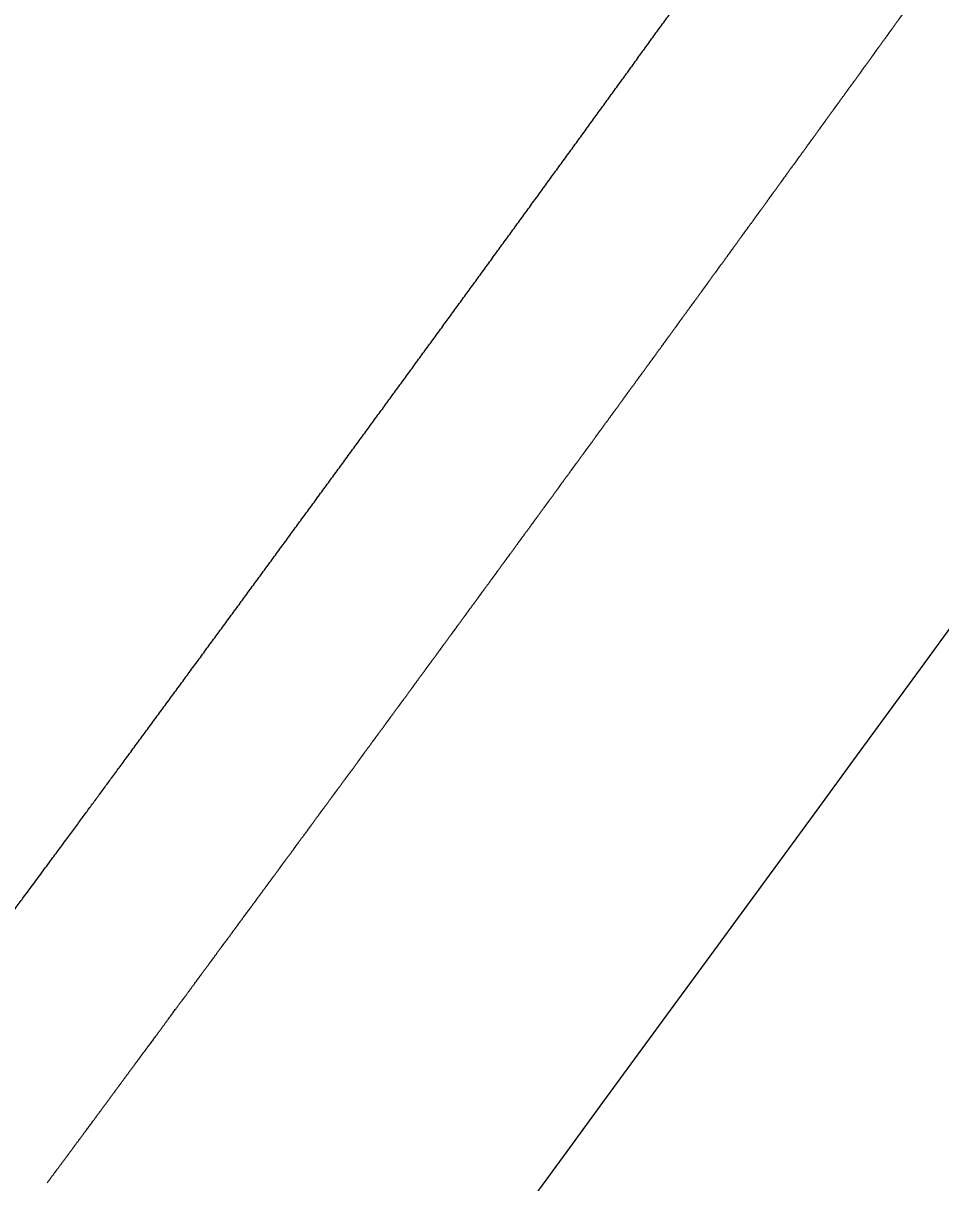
# Model space of a CAD drawing. Extents: x 2010838 to 2015151, y 441905 to 447792.
# Drawn here: x 2014262.23 to 2014271.95, y 445387.87 to 445400.16 of the extents above; entities that cross this region are included whole.
import ezdxf

# ---------------------------------------------------------------- set-up
doc = ezdxf.new("R2010")
doc.units = 0
for name, color, linetype in [('HATCH', 7, 'Continuous'), ('S-overhead electric', 7, 'Continuous'), ('TEXT-LG', 7, 'Continuous'), ('TEXT-MED', 7, 'Continuous')]:
    doc.layers.add(name, color=color, linetype=linetype)

msp = doc.modelspace()

# ---------------------------------------------------------------- linework, layer by layer
at = {"layer": 'HATCH'}
msp.add_open_spline([(2014249.454, 445397.153), (2014249.554, 445397.289), (2014249.654, 445397.424), (2014249.804, 445397.627), (2014249.879, 445397.728), (2014249.966, 445397.846), (2014250.01, 445397.905), (2014250.028, 445397.93), (2014250.041, 445397.947), (2014250.047, 445397.955), (2014250.153, 445398.099), (2014250.253, 445398.234), (2014250.403, 445398.436), (2014250.452, 445398.503), (2014250.527, 445398.604), (2014250.564, 445398.655), (2014250.608, 445398.713), (2014250.629, 445398.743), (2014250.639, 445398.755), (2014250.645, 445398.764), (2014250.648, 445398.768), (2014251.052, 445399.315), (2014251.453, 445399.858), (2014252.651, 445401.485), (2014255.044, 445404.744), (2014257.421, 445408.014), (2014259.196, 445410.472), (2014259.492, 445410.882), (2014259.837, 445411.361), (2014260.009, 445411.6), (2014260.095, 445411.719), (2014260.138, 445411.779), (2014260.157, 445411.805), (2014260.169, 445411.822), (2014260.175, 445411.831), (2014260.23, 445411.907), (2014260.279, 445411.975), (2014260.353, 445412.077), (2014260.389, 445412.128), (2014260.432, 445412.188), (2014260.454, 445412.217), (2014260.463, 445412.23), (2014260.469, 445412.239), (2014260.472, 445412.243), (2014260.573, 445412.384), (2014260.672, 445412.521), (2014260.819, 445412.725), (2014260.893, 445412.828), (2014260.979, 445412.948), (2014261.022, 445413.008), (2014261.043, 445413.038), (2014261.054, 445413.053), (2014261.059, 445413.059), (2014261.062, 445413.063), (2014261.063, 445413.065), (2014261.115, 445413.137), (2014261.165, 445413.207), (2014261.239, 445413.31), (2014261.264, 445413.344), (2014261.301, 445413.396), (2014261.319, 445413.422), (2014261.337, 445413.447), (2014261.35, 445413.464), (2014261.356, 445413.473), (2014262.14, 445414.567), (2014262.918, 445415.651), (2014265.251, 445418.904), (2014266.806, 445421.073), (2014274.583, 445431.917), (2014280.805, 445440.591), (2014287.026, 445449.266)], degree=3, dxfattribs=at)
at = {"layer": 'S-overhead electric'}
msp.add_open_spline([(2014260.706, 445388.823), (2014260.764, 445388.901), (2014260.822, 445388.98), (2014260.88, 445389.058), (2014260.941, 445389.141), (2014261.002, 445389.223), (2014261.063, 445389.305), (2014261.128, 445389.394), (2014261.193, 445389.482), (2014261.258, 445389.57), (2014261.298, 445389.623), (2014261.338, 445389.677), (2014261.378, 445389.731), (2014261.45, 445389.828), (2014261.522, 445389.926), (2014261.593, 445390.023), (2014261.662, 445390.116), (2014261.731, 445390.209), (2014261.799, 445390.302), (2014261.835, 445390.349), (2014261.87, 445390.397), (2014261.905, 445390.445), (2014261.928, 445390.475), (2014261.951, 445390.507), (2014261.974, 445390.538), (2014262.061, 445390.655), (2014262.148, 445390.773), (2014262.234, 445390.891), (2014262.291, 445390.968), (2014262.348, 445391.045), (2014262.405, 445391.122), (2014262.456, 445391.191), (2014262.506, 445391.259), (2014262.557, 445391.328), (2014262.603, 445391.39), (2014262.648, 445391.451), (2014262.694, 445391.513), (2014262.736, 445391.57), (2014262.778, 445391.627), (2014262.82, 445391.684), (2014262.859, 445391.738), (2014262.899, 445391.791), (2014262.938, 445391.844), (2014262.975, 445391.895), (2014263.013, 445391.946), (2014263.05, 445391.996), (2014263.089, 445392.05), (2014263.129, 445392.103), (2014263.168, 445392.157), (2014263.209, 445392.212), (2014263.249, 445392.267), (2014263.29, 445392.322), (2014263.336, 445392.385), (2014263.383, 445392.449), (2014263.43, 445392.513), (2014263.477, 445392.576), (2014263.524, 445392.64), (2014263.571, 445392.704), (2014263.618, 445392.767), (2014263.664, 445392.831), (2014263.711, 445392.895), (2014263.758, 445392.959), (2014263.805, 445393.022), (2014263.852, 445393.086), (2014263.899, 445393.15), (2014263.945, 445393.213), (2014263.992, 445393.277), (2014264.039, 445393.341), (2014264.086, 445393.404), (2014264.133, 445393.468), (2014264.179, 445393.532), (2014264.226, 445393.596), (2014264.273, 445393.659), (2014264.32, 445393.723), (2014264.367, 445393.787), (2014264.413, 445393.851), (2014264.46, 445393.914), (2014264.507, 445393.978), (2014264.554, 445394.042), (2014264.601, 445394.106), (2014264.647, 445394.169), (2014264.694, 445394.233), (2014264.741, 445394.297), (2014264.788, 445394.361), (2014264.834, 445394.424), (2014264.881, 445394.488), (2014264.928, 445394.552), (2014264.975, 445394.616), (2014265.021, 445394.679), (2014265.068, 445394.743), (2014265.115, 445394.807), (2014265.161, 445394.871), (2014265.208, 445394.935), (2014265.255, 445394.998), (2014265.302, 445395.062), (2014265.348, 445395.126), (2014265.395, 445395.19), (2014265.442, 445395.254), (2014265.488, 445395.317), (2014265.535, 445395.381), (2014265.582, 445395.445), (2014265.629, 445395.509), (2014265.675, 445395.573), (2014265.722, 445395.637), (2014265.769, 445395.7), (2014265.815, 445395.764), (2014265.862, 445395.828), (2014265.909, 445395.892), (2014265.955, 445395.956), (2014266.002, 445396.02), (2014266.049, 445396.083), (2014266.095, 445396.147), (2014266.142, 445396.211), (2014266.188, 445396.275), (2014266.235, 445396.339), (2014266.282, 445396.402), (2014266.328, 445396.466), (2014266.375, 445396.53), (2014266.421, 445396.594), (2014266.468, 445396.658), (2014266.514, 445396.721), (2014266.561, 445396.785), (2014266.608, 445396.849), (2014266.654, 445396.913), (2014266.701, 445396.977), (2014266.747, 445397.04), (2014266.794, 445397.104), (2014266.84, 445397.168), (2014266.887, 445397.232), (2014266.933, 445397.295), (2014266.98, 445397.359), (2014267.026, 445397.423), (2014267.073, 445397.487), (2014267.119, 445397.55), (2014267.165, 445397.614), (2014267.212, 445397.678), (2014267.258, 445397.742), (2014267.305, 445397.806), (2014267.351, 445397.869), (2014267.398, 445397.933), (2014267.444, 445397.997), (2014267.49, 445398.061), (2014267.537, 445398.124), (2014267.583, 445398.188), (2014267.63, 445398.252), (2014267.676, 445398.315), (2014267.722, 445398.379), (2014267.769, 445398.443), (2014267.815, 445398.507), (2014267.861, 445398.57), (2014267.908, 445398.634), (2014267.954, 445398.698), (2014268, 445398.762), (2014268.047, 445398.825), (2014268.093, 445398.889), (2014268.139, 445398.953), (2014268.186, 445399.016), (2014268.232, 445399.08), (2014268.278, 445399.144), (2014268.324, 445399.208), (2014268.371, 445399.271), (2014268.417, 445399.335), (2014268.463, 445399.399), (2014268.509, 445399.462), (2014268.556, 445399.526), (2014268.602, 445399.59), (2014268.648, 445399.654), (2014268.694, 445399.717), (2014268.74, 445399.781), (2014268.787, 445399.845), (2014268.833, 445399.908), (2014268.879, 445399.972), (2014268.925, 445400.036), (2014268.971, 445400.099), (2014269.018, 445400.163), (2014269.064, 445400.227), (2014269.11, 445400.29), (2014269.156, 445400.354), (2014269.202, 445400.418), (2014269.248, 445400.481), (2014269.294, 445400.545), (2014269.34, 445400.609), (2014269.387, 445400.672), (2014269.433, 445400.736), (2014269.479, 445400.8), (2014269.525, 445400.863), (2014269.571, 445400.927), (2014269.617, 445400.991), (2014269.663, 445401.054), (2014269.709, 445401.118), (2014269.755, 445401.182), (2014269.801, 445401.245), (2014269.847, 445401.309), (2014269.893, 445401.372), (2014269.939, 445401.436), (2014269.985, 445401.5), (2014270.031, 445401.563), (2014270.077, 445401.627), (2014270.123, 445401.691), (2014270.169, 445401.754), (2014270.215, 445401.818), (2014270.261, 445401.881), (2014270.307, 445401.945), (2014270.353, 445402.009), (2014270.399, 445402.072), (2014270.443, 445402.134), (2014270.487, 445402.195), (2014270.531, 445402.256), (2014270.575, 445402.317), (2014270.619, 445402.377), (2014270.663, 445402.438), (2014270.711, 445402.505), (2014270.759, 445402.571), (2014270.807, 445402.638), (2014270.872, 445402.728), (2014270.937, 445402.818), (2014271.002, 445402.908), (2014271.06, 445402.988), (2014271.117, 445403.068), (2014271.175, 445403.148), (2014271.223, 445403.215), (2014271.272, 445403.282), (2014271.32, 445403.35), (2014271.36, 445403.404), (2014271.399, 445403.459), (2014271.439, 445403.514), (2014271.467, 445403.553), (2014271.495, 445403.592), (2014271.523, 445403.631), (2014271.559, 445403.681), (2014271.595, 445403.731), (2014271.631, 445403.781), (2014271.678, 445403.847), (2014271.726, 445403.913), (2014271.774, 445403.98), (2014271.812, 445404.032), (2014271.85, 445404.085), (2014271.887, 445404.138), (2014271.945, 445404.218), (2014272.003, 445404.298), (2014272.06, 445404.378), (2014272.109, 445404.446), (2014272.158, 445404.514), (2014272.207, 445404.582), (2014272.259, 445404.655), (2014272.311, 445404.727), (2014272.363, 445404.8), (2014272.388, 445404.834), (2014272.413, 445404.869), (2014272.438, 445404.903), (2014272.475, 445404.954), (2014272.511, 445405.006), (2014272.548, 445405.057), (2014272.586, 445405.11), (2014272.625, 445405.164), (2014272.663, 445405.217), (2014272.702, 445405.271), (2014272.74, 445405.324), (2014272.778, 445405.378), (2014272.933, 445405.594), (2014273.089, 445405.811), (2014273.244, 445406.027), (2014273.687, 445406.645), (2014274.131, 445407.263), (2014274.574, 445407.881), (2014275.493, 445409.162), (2014276.411, 445410.443), (2014277.33, 445411.724), (2014280.352, 445415.938), (2014283.375, 445420.153), (2014286.398, 445424.368), (2014290.399, 445429.947), (2014294.401, 445435.527), (2014298.403, 445441.107)], degree=3, dxfattribs=at)
at = {"layer": 'TEXT-LG'}
for radius, start in [(8416.928, 323.4854742), (8421.928, 323.4518321)]:
    msp.add_arc((2007479.708, 450364.53), radius, start, 324.6014986, dxfattribs=at)
at = {"layer": 'TEXT-MED'}
for p, q in [((2014264.015, 445389.935), (2014264.015, 445389.935)), ((2014263.843, 445389.703), (2014263.843, 445389.703)), ((2014263.583, 445389.349), (2014263.583, 445389.349)), ((2014263.202, 445388.834), (2014263.202, 445388.834)), ((2014262.986, 445388.542), (2014262.986, 445388.542)), ((2014262.67, 445388.116), (2014262.67, 445388.116))]:
    msp.add_line(p, q, dxfattribs=at)
for points in [[(2014271.468, 445400.137), (2014271.468, 445400.137), (2014271.468, 445400.137)], [(2014271.329, 445399.946), (2014271.329, 445399.946), (2014271.329, 445399.946)], [(2014271.191, 445399.754), (2014271.191, 445399.754), (2014271.191, 445399.754)], [(2014271.053, 445399.563), (2014271.053, 445399.563), (2014271.053, 445399.563)], [(2014270.914, 445399.372), (2014270.914, 445399.372), (2014270.914, 445399.372)], [(2014270.775, 445399.181), (2014270.776, 445399.181), (2014270.776, 445399.181)], [(2014270.637, 445398.989), (2014270.637, 445398.989), (2014270.637, 445398.989)], [(2014270.498, 445398.798), (2014270.498, 445398.798), (2014270.498, 445398.798)], [(2014270.359, 445398.607), (2014270.359, 445398.607), (2014270.359, 445398.607)], [(2014270.221, 445398.415), (2014270.221, 445398.415), (2014270.221, 445398.415)], [(2014270.082, 445398.224), (2014270.082, 445398.224), (2014270.082, 445398.224)], [(2014269.943, 445398.032), (2014269.943, 445398.032), (2014269.943, 445398.032)], [(2014269.804, 445397.841), (2014269.804, 445397.841), (2014269.804, 445397.841)], [(2014269.665, 445397.649), (2014269.665, 445397.65), (2014269.665, 445397.65)], [(2014269.525, 445397.458), (2014269.525, 445397.458), (2014269.525, 445397.458)], [(2014269.386, 445397.267), (2014269.386, 445397.267), (2014269.386, 445397.267)], [(2014269.247, 445397.075), (2014269.247, 445397.075), (2014269.247, 445397.075)], [(2014269.107, 445396.884), (2014269.107, 445396.884), (2014269.108, 445396.884)], [(2014268.968, 445396.692), (2014268.968, 445396.692), (2014268.968, 445396.692)], [(2014268.828, 445396.5), (2014268.829, 445396.5), (2014268.829, 445396.501)], [(2014268.689, 445396.309), (2014268.689, 445396.309), (2014268.689, 445396.309)], [(2014268.549, 445396.117), (2014268.549, 445396.117), (2014268.549, 445396.117)], [(2014268.41, 445395.926), (2014268.41, 445395.926), (2014268.41, 445395.926)], [(2014268.27, 445395.734), (2014268.27, 445395.734), (2014268.27, 445395.734)], [(2014268.13, 445395.542), (2014268.13, 445395.542), (2014268.13, 445395.542)], [(2014267.99, 445395.351), (2014267.99, 445395.351), (2014267.99, 445395.351)], [(2014267.85, 445395.159), (2014267.85, 445395.159), (2014267.85, 445395.159)], [(2014267.71, 445394.967), (2014267.71, 445394.967), (2014267.71, 445394.967)], [(2014267.57, 445394.775), (2014267.57, 445394.776), (2014267.57, 445394.776)], [(2014267.43, 445394.584), (2014267.43, 445394.584), (2014267.43, 445394.584)], [(2014267.289, 445394.392), (2014267.29, 445394.392), (2014267.29, 445394.392)], [(2014267.149, 445394.2), (2014267.149, 445394.2), (2014267.149, 445394.2)], [(2014267.009, 445394.008), (2014267.009, 445394.009), (2014267.009, 445394.009)], [(2014266.868, 445393.817), (2014266.869, 445393.817), (2014266.869, 445393.817)], [(2014266.728, 445393.625), (2014266.728, 445393.625), (2014266.728, 445393.625)], [(2014266.588, 445393.433), (2014266.588, 445393.433), (2014266.588, 445393.434)], [(2014266.447, 445393.242), (2014266.447, 445393.242), (2014266.447, 445393.242)], [(2014266.307, 445393.05), (2014266.307, 445393.05), (2014266.307, 445393.05)], [(2014266.166, 445392.859), (2014266.166, 445392.859), (2014266.166, 445392.859)], [(2014266.026, 445392.667), (2014266.026, 445392.667), (2014266.026, 445392.667)], [(2014265.885, 445392.476), (2014265.885, 445392.476), (2014265.885, 445392.476)], [(2014265.745, 445392.284), (2014265.745, 445392.284), (2014265.745, 445392.284)], [(2014265.604, 445392.093), (2014265.604, 445392.093), (2014265.604, 445392.093)], [(2014265.463, 445391.901), (2014265.463, 445391.901), (2014265.463, 445391.901)], [(2014265.322, 445391.71), (2014265.323, 445391.71), (2014265.323, 445391.71)], [(2014265.182, 445391.519), (2014265.182, 445391.519), (2014265.182, 445391.519)], [(2014265.041, 445391.327), (2014265.041, 445391.327), (2014265.041, 445391.327)], [(2014264.9, 445391.136), (2014264.9, 445391.136), (2014264.9, 445391.136)], [(2014264.779, 445390.971), (2014264.779, 445390.971), (2014264.779, 445390.971)], [(2014264.66, 445390.81), (2014264.66, 445390.81), (2014264.66, 445390.81)], [(2014264.548, 445390.658), (2014264.548, 445390.658), (2014264.548, 445390.658)], [(2014264.43, 445390.497), (2014264.43, 445390.497), (2014264.43, 445390.497)], [(2014264.303, 445390.326), (2014264.303, 445390.326), (2014264.303, 445390.326)], [(2014264.166, 445390.14), (2014264.166, 445390.14), (2014264.166, 445390.14)], [(2014263.513, 445389.256), (2014263.514, 445389.256), (2014263.514, 445389.256)], [(2014262.866, 445388.38), (2014262.866, 445388.38), (2014262.866, 445388.38)]]:
    msp.add_lwpolyline(points, dxfattribs=at)
for points in [[(2014271.468, 445400.137), (2014271.514, 445400.201), (2014271.56, 445400.264), (2014271.606, 445400.328)], [(2014271.329, 445399.946), (2014271.376, 445400.009), (2014271.422, 445400.073), (2014271.468, 445400.137)], [(2014271.191, 445399.754), (2014271.237, 445399.818), (2014271.283, 445399.882), (2014271.329, 445399.946)], [(2014271.053, 445399.563), (2014271.099, 445399.627), (2014271.145, 445399.691), (2014271.191, 445399.754)], [(2014270.914, 445399.372), (2014270.96, 445399.436), (2014271.006, 445399.499), (2014271.053, 445399.563)], [(2014270.776, 445399.181), (2014270.822, 445399.244), (2014270.868, 445399.308), (2014270.914, 445399.372)], [(2014270.637, 445398.989), (2014270.683, 445399.053), (2014270.729, 445399.117), (2014270.775, 445399.181)], [(2014270.498, 445398.798), (2014270.544, 445398.862), (2014270.591, 445398.925), (2014270.637, 445398.989)], [(2014270.359, 445398.607), (2014270.406, 445398.67), (2014270.452, 445398.734), (2014270.498, 445398.798)], [(2014270.221, 445398.415), (2014270.267, 445398.479), (2014270.313, 445398.543), (2014270.359, 445398.607)], [(2014270.082, 445398.224), (2014270.128, 445398.288), (2014270.174, 445398.351), (2014270.221, 445398.415)], [(2014269.943, 445398.032), (2014269.989, 445398.096), (2014270.035, 445398.16), (2014270.082, 445398.224)], [(2014269.804, 445397.841), (2014269.85, 445397.905), (2014269.896, 445397.969), (2014269.943, 445398.032)], [(2014269.665, 445397.65), (2014269.711, 445397.713), (2014269.757, 445397.777), (2014269.804, 445397.841)], [(2014269.525, 445397.458), (2014269.572, 445397.522), (2014269.618, 445397.586), (2014269.665, 445397.649)], [(2014269.386, 445397.267), (2014269.433, 445397.33), (2014269.479, 445397.394), (2014269.525, 445397.458)], [(2014269.247, 445397.075), (2014269.293, 445397.139), (2014269.34, 445397.203), (2014269.386, 445397.267)], [(2014269.108, 445396.884), (2014269.154, 445396.947), (2014269.2, 445397.011), (2014269.247, 445397.075)], [(2014268.968, 445396.692), (2014269.015, 445396.756), (2014269.061, 445396.82), (2014269.107, 445396.884)], [(2014268.829, 445396.501), (2014268.875, 445396.564), (2014268.922, 445396.628), (2014268.968, 445396.692)], [(2014268.689, 445396.309), (2014268.736, 445396.373), (2014268.782, 445396.437), (2014268.828, 445396.5)], [(2014268.549, 445396.117), (2014268.596, 445396.181), (2014268.642, 445396.245), (2014268.689, 445396.309)], [(2014268.41, 445395.926), (2014268.456, 445395.99), (2014268.503, 445396.053), (2014268.549, 445396.117)], [(2014268.27, 445395.734), (2014268.316, 445395.798), (2014268.363, 445395.862), (2014268.41, 445395.926)], [(2014268.13, 445395.542), (2014268.177, 445395.606), (2014268.223, 445395.67), (2014268.27, 445395.734)], [(2014267.99, 445395.351), (2014268.037, 445395.415), (2014268.083, 445395.478), (2014268.13, 445395.542)], [(2014267.85, 445395.159), (2014267.897, 445395.223), (2014267.943, 445395.287), (2014267.99, 445395.351)], [(2014267.71, 445394.967), (2014267.757, 445395.031), (2014267.803, 445395.095), (2014267.85, 445395.159)], [(2014267.57, 445394.776), (2014267.617, 445394.839), (2014267.663, 445394.903), (2014267.71, 445394.967)], [(2014267.43, 445394.584), (2014267.477, 445394.648), (2014267.523, 445394.712), (2014267.57, 445394.775)], [(2014267.29, 445394.392), (2014267.336, 445394.456), (2014267.383, 445394.52), (2014267.43, 445394.584)], [(2014267.149, 445394.2), (2014267.196, 445394.264), (2014267.243, 445394.328), (2014267.289, 445394.392)], [(2014267.009, 445394.009), (2014267.056, 445394.072), (2014267.102, 445394.136), (2014267.149, 445394.2)], [(2014266.869, 445393.817), (2014266.915, 445393.881), (2014266.962, 445393.945), (2014267.009, 445394.008)], [(2014266.728, 445393.625), (2014266.775, 445393.689), (2014266.822, 445393.753), (2014266.868, 445393.817)], [(2014266.588, 445393.434), (2014266.635, 445393.497), (2014266.681, 445393.561), (2014266.728, 445393.625)], [(2014266.447, 445393.242), (2014266.494, 445393.306), (2014266.541, 445393.37), (2014266.588, 445393.433)], [(2014266.307, 445393.05), (2014266.354, 445393.114), (2014266.4, 445393.178), (2014266.447, 445393.242)], [(2014266.166, 445392.859), (2014266.213, 445392.923), (2014266.26, 445392.986), (2014266.307, 445393.05)], [(2014266.026, 445392.667), (2014266.073, 445392.731), (2014266.119, 445392.795), (2014266.166, 445392.859)], [(2014265.885, 445392.476), (2014265.932, 445392.54), (2014265.979, 445392.603), (2014266.026, 445392.667)], [(2014265.745, 445392.284), (2014265.791, 445392.348), (2014265.838, 445392.412), (2014265.885, 445392.476)], [(2014265.604, 445392.093), (2014265.651, 445392.157), (2014265.698, 445392.22), (2014265.745, 445392.284)], [(2014265.463, 445391.901), (2014265.51, 445391.965), (2014265.557, 445392.029), (2014265.604, 445392.093)], [(2014265.323, 445391.71), (2014265.369, 445391.774), (2014265.416, 445391.838), (2014265.463, 445391.901)], [(2014265.182, 445391.519), (2014265.229, 445391.582), (2014265.276, 445391.646), (2014265.322, 445391.71)], [(2014265.041, 445391.327), (2014265.088, 445391.391), (2014265.135, 445391.455), (2014265.182, 445391.519)], [(2014264.9, 445391.136), (2014264.947, 445391.2), (2014264.994, 445391.264), (2014265.041, 445391.327)], [(2014264.779, 445390.971), (2014264.819, 445391.026), (2014264.86, 445391.081), (2014264.9, 445391.136)], [(2014264.66, 445390.81), (2014264.7, 445390.864), (2014264.739, 445390.917), (2014264.779, 445390.971)], [(2014264.548, 445390.658), (2014264.585, 445390.709), (2014264.623, 445390.759), (2014264.66, 445390.81)], [(2014264.43, 445390.497), (2014264.469, 445390.551), (2014264.509, 445390.604), (2014264.548, 445390.658)], [(2014264.303, 445390.326), (2014264.345, 445390.383), (2014264.388, 445390.44), (2014264.43, 445390.497)], [(2014264.166, 445390.14), (2014264.212, 445390.202), (2014264.258, 445390.264), (2014264.303, 445390.326)], [(2014264.015, 445389.935), (2014264.065, 445390.003), (2014264.116, 445390.072), (2014264.166, 445390.14)], [(2014263.843, 445389.703), (2014263.9, 445389.78), (2014263.958, 445389.857), (2014264.015, 445389.935)], [(2014263.583, 445389.349), (2014263.67, 445389.467), (2014263.756, 445389.585), (2014263.843, 445389.703)], [(2014263.514, 445389.256), (2014263.537, 445389.287), (2014263.56, 445389.318), (2014263.583, 445389.349)], [(2014263.408, 445389.113), (2014263.443, 445389.161), (2014263.478, 445389.208), (2014263.513, 445389.256)], [(2014263.202, 445388.834), (2014263.27, 445388.927), (2014263.339, 445389.02), (2014263.408, 445389.113)], [(2014262.986, 445388.542), (2014263.058, 445388.639), (2014263.13, 445388.737), (2014263.202, 445388.834)], [(2014262.866, 445388.38), (2014262.906, 445388.434), (2014262.946, 445388.488), (2014262.986, 445388.542)], [(2014262.67, 445388.116), (2014262.736, 445388.204), (2014262.801, 445388.292), (2014262.866, 445388.38)], [(2014262.487, 445387.868), (2014262.548, 445387.951), (2014262.609, 445388.033), (2014262.67, 445388.116)]]:
    msp.add_open_spline(points, degree=2, dxfattribs=at)

doc.saveas('drawing.dxf')
